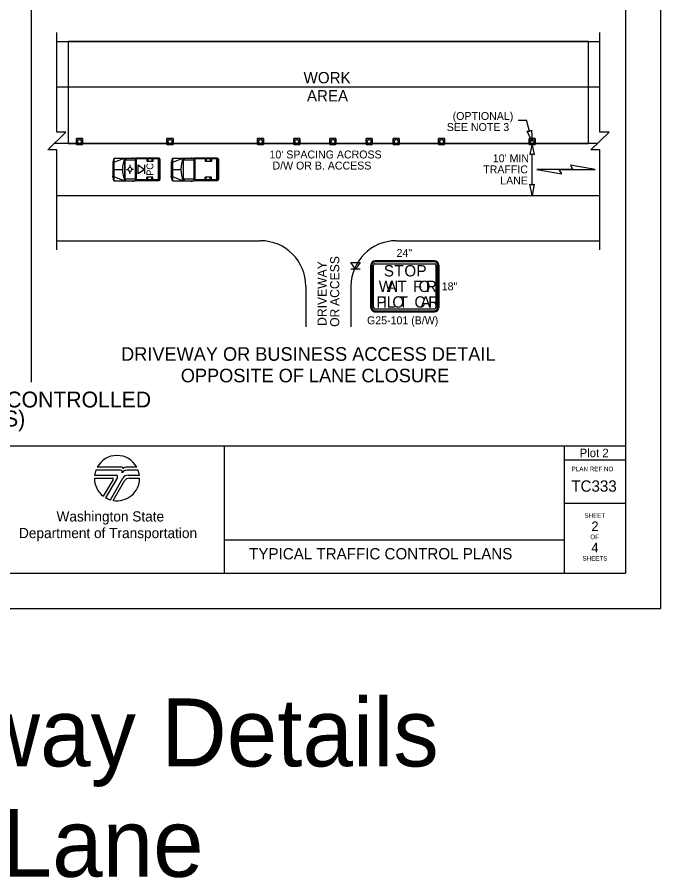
# Model space of a CAD drawing. Extents: x 99999.1 to 100095.7, y 99995 to 100010.7.
# Drawn here: x 100030.38 to 100036.06, y 99997.31 to 100004.91 of the extents above; entities that cross this region are included whole.
import ezdxf

# ---------------------------------------------------------------- set-up
doc = ezdxf.new("R2010")
doc.units = 0
for name, color, linetype in [('RD_ED_DrivewayEdge', 7, 'Continuous'), ('RD_ED_ShoulderPavedEdge', 7, 'Continuous'), ('RD_MK_LineEdgeWhite', 7, 'Continuous'), ('RD_MK_LineSkipCenter', 7, 'Continuous'), ('SH_DE_DetailHeading1Text', 7, 'Continuous'), ('SH_DE_DetailHeading2Text', 7, 'Continuous'), ('SH_GI_PlotLimits', 7, 'Continuous'), ('SH_GI_SheetBorder', 7, 'Continuous'), ('SH_GI_SheetLocationText', 7, 'Continuous'), ('SH_GI_SheetTextInCells', 7, 'Continuous'), ('SH_GI_TitleBlockText', 7, 'Continuous'), ('SH_GI_WSDOTLogo', 7, 'Continuous'), ('TR_SN_ConstructionSigns', 7, 'Continuous'), ('TR_WZ_MotoristVehicle', 7, 'Continuous'), ('TR_WZ_PortableSignMountBlk-Wht', 7, 'Continuous'), ('TR_WZ_TrafficCone', 7, 'Continuous'), ('TR_WZ_WorkAreaLabel', 7, 'Continuous'), ('TR_WZ_WorkZoneDetails', 7, 'Continuous'), ('TR_WZ_WorkZoneTextCurrent', 7, 'Continuous')]:
    doc.layers.add(name, color=color, linetype=linetype)

msp = doc.modelspace()

# ---------------------------------------------------------------- linework, layer by layer
at = {"layer": 'RD_ED_DrivewayEdge'}
for p, q in [((100032.925, 100002.5359), (100032.925, 100002.1759)), ((100033.325, 100002.5359), (100033.325, 100002.1759))]:
    msp.add_line(p, q, dxfattribs=at)
for centre, start, end in [((100032.525, 100002.5359), 0, 90), ((100033.725, 100002.5359), 90, 180)]:
    msp.add_arc(centre, 0.4, start, end, dxfattribs=at)
at = {"layer": 'RD_ED_ShoulderPavedEdge'}
for p, q in [((100030.725, 100004.6959), (100035.525, 100004.6959)), ((100030.725, 100002.9359), (100032.525, 100002.9359)), ((100033.725, 100002.9359), (100035.525, 100002.9359))]:
    msp.add_line(p, q, dxfattribs=at)
at = {"layer": 'RD_MK_LineEdgeWhite'}
for p, q in [((100030.725, 100004.2959), (100035.525, 100004.2959)), ((100030.725, 100003.3359), (100035.525, 100003.3359))]:
    msp.add_line(p, q, dxfattribs=at)
at = {"layer": 'RD_MK_LineSkipCenter'}
msp.add_lwpolyline([(100035.5043, 100003.7959), (100030.7043, 100003.7959)], dxfattribs=at)
at = {"layer": 'SH_GI_PlotLimits'}
msp.add_lwpolyline([(100019.0625, 99999.6875), (100036.0625, 99999.6875), (100036.0625, 100010.6875), (100019.0625, 100010.6875)], close=True, dxfattribs=at)
at = {"layer": 'SH_GI_SheetBorder'}
for p, q in [((100035.75, 100010.375), (100035.75, 100000)), ((100020, 100001.1259), (100035.75, 100001.1259)), ((100032.2055, 100001.1259), (100032.2055, 100000)), ((100035.2079, 100001.1259), (100035.2079, 100000)), ((100035.2079, 100001.0008), (100035.75, 100001.0008)), ((100035.2079, 100000.6176), (100035.75, 100000.6176)), ((100032.2055, 100000.2955), (100035.2079, 100000.2955)), ((100020, 100000), (100035.75, 100000))]:
    msp.add_line(p, q, dxfattribs=at)
at = {"layer": 'SH_GI_WSDOTLogo'}
for p, q in [((100031.2894, 100000.9094), (100031.0697, 100000.9094)), ((100031.303, 100000.9354), (100031.0815, 100000.9354)), ((100031.433, 100000.9354), (100031.3351, 100000.9354)), ((100031.343, 100000.9094), (100031.3429, 100000.9094)), ((100031.4448, 100000.9094), (100031.343, 100000.9094)), ((100031.0572, 100000.84), (100031.2148, 100000.84)), ((100031.059, 100000.8661), (100031.2496, 100000.8661)), ((100031.222, 100000.8277), (100031.1364, 100000.6807)), ((100031.261, 100000.8464), (100031.1567, 100000.6672)), ((100031.1989, 100000.6487), (100031.3089, 100000.839)), ((100031.3558, 100000.8661), (100031.4555, 100000.8661)), ((100031.3655, 100000.8394), (100031.4572, 100000.8394)), ((100031.2244, 100000.6428), (100031.3242, 100000.8156))]:
    msp.add_line(p, q, dxfattribs=at)
for centre, radius, start, end in [((100031.2572, 100000.84), 0.2, 28.47865, 151.53204), ((100031.2572, 100000.84), 0.2, 159.69598, 172.50569), ((100031.2894, 100000.8946), 0.0148, 327.8418, 89.99855), ((100031.3429, 100000.861), 0.0484, 89.99529, 147.82376), ((100031.303, 100000.9263), 0.00903, 329.87418, 90.00328), ((100031.3352, 100000.9066), 0.0287, 90.00721, 148.16763), ((100031.2572, 100000.84), 0.2, 7.49431, 20.29406), ((100031.2572, 100000.84), 0.2, 179.99864, 232.84327), ((100031.2149, 100000.8318), 0.0082, 329.74356, 90), ((100031.2572, 100000.84), 0.2, 260.54554, 359.80857), ((100031.2497, 100000.853), 0.0131, 329.76834, 90), ((100031.3558, 100000.8119), 0.0542, 90, 149.99738), ((100031.3654, 100000.7918), 0.0476, 90, 150.05432), ((100031.2572, 100000.84), 0.2, 239.79292, 253.0448)]:
    msp.add_arc(centre, radius, start, end, dxfattribs=at)
at = {"layer": 'TR_SN_ConstructionSigns'}
for p, q in [((100033.5, 100002.3456), (100033.5, 100002.7206)), ((100033.5, 100002.7206), (100033.5, 100002.3456)), ((100033.5094, 100002.7206), (100033.5094, 100002.3456)), ((100033.525, 100002.3456), (100033.525, 100002.7206)), ((100033.5375, 100002.7581), (100034.0625, 100002.7581)), ((100034.0625, 100002.7581), (100033.5375, 100002.7581)), ((100034.0625, 100002.7488), (100033.5375, 100002.7488)), ((100033.5375, 100002.7331), (100034.0625, 100002.7331)), ((100034.075, 100002.7206), (100034.075, 100002.3456)), ((100034.0906, 100002.3456), (100034.0906, 100002.7206)), ((100034.1, 100002.7206), (100034.1, 100002.3456)), ((100034.1, 100002.3456), (100034.1, 100002.7206)), ((100034.0625, 100002.3331), (100033.5375, 100002.3331)), ((100033.5375, 100002.3175), (100034.0625, 100002.3175)), ((100034.0625, 100002.3081), (100033.5375, 100002.3081)), ((100033.5375, 100002.3081), (100034.0625, 100002.3081))]:
    msp.add_line(p, q, dxfattribs=at)
for centre, radius, start, end in [((100033.5375, 100002.7206), 0.0375, 90, 180), ((100033.5375, 100002.7206), 0.0375, 90, 180), ((100033.5375, 100002.7206), 0.0281, 90, 180.00001), ((100033.5375, 100002.7206), 0.0125, 90, 180.00001), ((100034.0625, 100002.7206), 0.0375, 0, 90), ((100034.0625, 100002.7206), 0.0375, 0, 90), ((100034.0625, 100002.7206), 0.0281, 0, 90), ((100034.0625, 100002.7206), 0.0125, 0, 90), ((100033.5375, 100002.3456), 0.0375, 180, 270.00001), ((100033.5375, 100002.3456), 0.0375, 180, 270.00001), ((100033.5375, 100002.3456), 0.0281, 180.00001, 270), ((100033.5375, 100002.3456), 0.0125, 180.00001, 270), ((100034.0625, 100002.3456), 0.0375, 270.00001, 0.00001), ((100034.0625, 100002.3456), 0.0375, 270.00001, 0.00001), ((100034.0625, 100002.3456), 0.0281, 270, 0.00001), ((100034.0625, 100002.3456), 0.0125, 270, 0.00001)]:
    msp.add_arc(centre, radius, start, end, dxfattribs=at)
at = {"layer": 'TR_WZ_MotoristVehicle'}
for p, q in [((100031.23, 100003.6659), (100031.2207, 100003.6255)), ((100031.23, 100003.6659), (100031.23, 100003.4659)), ((100031.23, 100003.6659), (100031.4189, 100003.6659)), ((100031.23, 100003.6293), (100031.3245, 100003.6659)), ((100031.3245, 100003.6659), (100031.3245, 100003.4659)), ((100031.3262, 100003.6659), (100031.3262, 100003.4659)), ((100031.3262, 100003.6659), (100031.3382, 100003.6504)), ((100031.3262, 100003.6504), (100031.4189, 100003.6504)), ((100031.3932, 100003.6687), (100031.4045, 100003.6687)), ((100031.4189, 100003.6659), (100031.4189, 100003.4659)), ((100031.6274, 100003.6659), (100031.4217, 100003.6659)), ((100031.4217, 100003.6659), (100031.4217, 100003.4659)), ((100031.6215, 100003.6579), (100031.4275, 100003.6579)), ((100031.4275, 100003.6579), (100031.4275, 100003.4739)), ((100031.5202, 100003.6579), (100031.5202, 100003.6349)), ((100031.5752, 100003.6349), (100031.5202, 100003.6349)), ((100031.5302, 100003.6579), (100031.5302, 100003.6349)), ((100031.5642, 100003.6579), (100031.5642, 100003.6349)), ((100031.5752, 100003.6579), (100031.5752, 100003.6349)), ((100031.6215, 100003.6579), (100031.6215, 100003.4739)), ((100031.6274, 100003.6659), (100031.6274, 100003.4659)), ((100031.6325, 100003.6626), (100031.6281, 100003.6626)), ((100031.6281, 100003.6626), (100031.6281, 100003.4692)), ((100031.637, 100003.6565), (100031.637, 100003.4753)), ((100031.7463, 100003.6659), (100031.737, 100003.6255)), ((100031.7463, 100003.6659), (100031.7463, 100003.4659)), ((100031.7463, 100003.6659), (100031.9352, 100003.6659)), ((100031.7463, 100003.6293), (100031.8407, 100003.6659)), ((100031.8407, 100003.6659), (100031.8407, 100003.4659)), ((100031.8424, 100003.6659), (100031.8424, 100003.4659)), ((100031.8424, 100003.6659), (100031.8545, 100003.6504)), ((100031.8424, 100003.6504), (100031.9352, 100003.6504)), ((100031.9094, 100003.6687), (100031.9207, 100003.6687)), ((100031.9352, 100003.6659), (100031.9352, 100003.4659)), ((100032.1436, 100003.6659), (100031.9379, 100003.6659)), ((100031.9379, 100003.6659), (100031.9379, 100003.4659)), ((100032.1378, 100003.6579), (100031.9438, 100003.6579)), ((100031.9438, 100003.6579), (100031.9438, 100003.4739)), ((100032.0365, 100003.6579), (100032.0365, 100003.6349)), ((100032.0914, 100003.6349), (100032.0365, 100003.6349)), ((100032.0465, 100003.6579), (100032.0465, 100003.6349)), ((100032.0805, 100003.6579), (100032.0805, 100003.6349)), ((100032.0914, 100003.6579), (100032.0914, 100003.6349)), ((100032.1378, 100003.6579), (100032.1378, 100003.4739)), ((100032.1436, 100003.6659), (100032.1436, 100003.4659)), ((100032.1488, 100003.6626), (100032.1443, 100003.6626)), ((100032.1443, 100003.6626), (100032.1443, 100003.4692)), ((100032.1533, 100003.6565), (100032.1533, 100003.4753)), ((100031.2207, 100003.6255), (100031.2207, 100003.5063)), ((100031.23, 100003.5659), (100031.3059, 100003.5659)), ((100031.3414, 100003.566), (100031.354, 100003.566)), ((100031.3715, 100003.6055), (100031.3715, 100003.5894)), ((100031.3856, 100003.5656), (100031.3856, 100003.5656)), ((100031.4024, 100003.5651), (100031.3875, 100003.5655)), ((100031.637, 100003.58), (100031.6281, 100003.5762)), ((100031.637, 100003.5518), (100031.6281, 100003.5556)), ((100031.6346, 100003.5659), (100031.6305, 100003.5659)), ((100031.6325, 100003.5687), (100031.6325, 100003.5631)), ((100031.737, 100003.6255), (100031.737, 100003.5063)), ((100031.7463, 100003.5659), (100031.8222, 100003.5659)), ((100032.1533, 100003.58), (100032.1443, 100003.5762)), ((100032.1533, 100003.5518), (100032.1443, 100003.5556)), ((100032.1509, 100003.5659), (100032.1467, 100003.5659)), ((100032.1488, 100003.5687), (100032.1488, 100003.5631)), ((100031.23, 100003.4659), (100031.2207, 100003.5063)), ((100031.23, 100003.5025), (100031.3245, 100003.4659)), ((100031.3262, 100003.4814), (100031.4189, 100003.4814)), ((100031.3361, 100003.4814), (100031.3262, 100003.4659)), ((100031.3722, 100003.5274), (100031.3719, 100003.5425)), ((100031.5202, 100003.4739), (100031.5202, 100003.4969)), ((100031.5752, 100003.4969), (100031.5202, 100003.4969)), ((100031.5302, 100003.4739), (100031.5302, 100003.4969)), ((100031.5642, 100003.4739), (100031.5642, 100003.4969)), ((100031.5752, 100003.4739), (100031.5752, 100003.4969)), ((100031.7463, 100003.4659), (100031.737, 100003.5063)), ((100031.7463, 100003.5025), (100031.8407, 100003.4659)), ((100031.8424, 100003.4814), (100031.9352, 100003.4814)), ((100031.8524, 100003.4814), (100031.8424, 100003.4659)), ((100032.0365, 100003.4739), (100032.0365, 100003.4969)), ((100032.0914, 100003.4969), (100032.0365, 100003.4969)), ((100032.0465, 100003.4739), (100032.0465, 100003.4969)), ((100032.0805, 100003.4739), (100032.0805, 100003.4969)), ((100032.0914, 100003.4739), (100032.0914, 100003.4969)), ((100031.23, 100003.4659), (100031.4189, 100003.4659)), ((100031.3932, 100003.4631), (100031.4045, 100003.4631)), ((100031.6274, 100003.4659), (100031.4217, 100003.4659)), ((100031.6215, 100003.4739), (100031.4275, 100003.4739)), ((100031.6325, 100003.4692), (100031.6281, 100003.4692)), ((100031.7463, 100003.4659), (100031.9352, 100003.4659)), ((100031.9094, 100003.4631), (100031.9207, 100003.4631)), ((100032.1436, 100003.4659), (100031.9379, 100003.4659)), ((100032.1378, 100003.4739), (100031.9438, 100003.4739)), ((100032.1488, 100003.4692), (100032.1443, 100003.4692))]:
    msp.add_line(p, q, dxfattribs=at)
for centre, major_axis, start_param, end_param in [((100031.4595, 100003.5659), (0, -0.2099), 4.215667, 5.208926), ((100031.6325, 100003.6565), (0, 0.0061), 4.712389, 6.283185), ((100031.9757, 100003.5659), (0, -0.2099), 4.215667, 5.208926), ((100032.1488, 100003.6565), (0, 0.0061), 4.712389, 6.283185), ((100031.6325, 100003.4753), (0, -0.0061), 0, 1.570796), ((100032.1488, 100003.4753), (0, -0.0061), 0, 1.570796)]:
    msp.add_ellipse(centre, major_axis=major_axis, ratio=0.73155, start_param=start_param, end_param=end_param, dxfattribs=at)
for centre, major_axis in [((100031.3715, 100003.5659), (0, 0.0193)), ((100031.6325, 100003.5659), (0, 0.00282)), ((100032.1488, 100003.5659), (0, 0.00282))]:
    msp.add_ellipse(centre, major_axis=major_axis, ratio=0.73155, dxfattribs=at)
at = {"layer": 'TR_WZ_PortableSignMountBlk-Wht'}
for p, q in [((100031.5013, 100003.6058), (100031.5013, 100003.5258)), ((100033.405, 100002.6859), (100033.325, 100002.6859))]:
    msp.add_line(p, q, dxfattribs=at)
for points in [[(100031.5013, 100003.5659), (100031.4439, 100003.5258), (100031.4439, 100003.6058)], [(100033.3651, 100002.6859), (100033.325, 100002.7434), (100033.405, 100002.7434)]]:
    msp.add_lwpolyline(points, close=True, dxfattribs=at)
at = {"layer": 'TR_WZ_TrafficCone'}
for points in [[(100030.899, 100003.8392), (100030.9524, 100003.8392), (100030.9524, 100003.7859), (100030.899, 100003.7859), (100030.899, 100003.8392)], [(100030.899, 100003.7859), (100030.9524, 100003.7859), (100030.9524, 100003.8392), (100030.899, 100003.8392), (100030.899, 100003.7859)], [(100031.699, 100003.8392), (100031.7524, 100003.8392), (100031.7524, 100003.7859), (100031.699, 100003.7859), (100031.699, 100003.8392)], [(100031.699, 100003.7859), (100031.7524, 100003.7859), (100031.7524, 100003.8392), (100031.699, 100003.8392), (100031.699, 100003.7859)], [(100032.499, 100003.8392), (100032.5524, 100003.8392), (100032.5524, 100003.7859), (100032.499, 100003.7859), (100032.499, 100003.8392)], [(100032.499, 100003.7859), (100032.5524, 100003.7859), (100032.5524, 100003.8392), (100032.499, 100003.8392), (100032.499, 100003.7859)], [(100032.819, 100003.8392), (100032.8723, 100003.8392), (100032.8723, 100003.7859), (100032.819, 100003.7859), (100032.819, 100003.8392)], [(100032.819, 100003.7859), (100032.8723, 100003.7859), (100032.8723, 100003.8392), (100032.819, 100003.8392), (100032.819, 100003.7859)], [(100033.139, 100003.8392), (100033.1923, 100003.8392), (100033.1923, 100003.7859), (100033.139, 100003.7859), (100033.139, 100003.8392)], [(100033.139, 100003.7859), (100033.1923, 100003.7859), (100033.1923, 100003.8392), (100033.139, 100003.8392), (100033.139, 100003.7859)], [(100033.459, 100003.8392), (100033.5123, 100003.8392), (100033.5123, 100003.7859), (100033.459, 100003.7859), (100033.459, 100003.8392)], [(100033.459, 100003.7859), (100033.5123, 100003.7859), (100033.5123, 100003.8392), (100033.459, 100003.8392), (100033.459, 100003.7859)], [(100033.6983, 100003.8392), (100033.7517, 100003.8392), (100033.7517, 100003.7859), (100033.6983, 100003.7859), (100033.6983, 100003.8392)], [(100033.6983, 100003.7859), (100033.7517, 100003.7859), (100033.7517, 100003.8392), (100033.6983, 100003.8392), (100033.6983, 100003.7859)], [(100034.099, 100003.8392), (100034.1524, 100003.8392), (100034.1524, 100003.7859), (100034.099, 100003.7859), (100034.099, 100003.8392)], [(100034.099, 100003.7859), (100034.1524, 100003.7859), (100034.1524, 100003.8392), (100034.099, 100003.8392), (100034.099, 100003.7859)], [(100034.899, 100003.8392), (100034.9524, 100003.8392), (100034.9524, 100003.7859), (100034.899, 100003.7859), (100034.899, 100003.8392)], [(100034.899, 100003.7859), (100034.9524, 100003.7859), (100034.9524, 100003.8392), (100034.899, 100003.8392), (100034.899, 100003.7859)]]:
    msp.add_lwpolyline(points, dxfattribs=at)
for centre in [(100030.9257, 100003.8126), (100031.7257, 100003.8126), (100032.5257, 100003.8126), (100032.8457, 100003.8126), (100033.1657, 100003.8126), (100033.4857, 100003.8126), (100033.725, 100003.8126), (100034.1257, 100003.8126), (100034.9257, 100003.8126)]:
    msp.add_circle(centre, 0.0167, dxfattribs=at)
at = {"layer": 'TR_WZ_WorkZoneDetails'}
for p, q in [((100030.5, 100010.275), (100030.5, 100001.6859)), ((100034.8007, 100004.0006), (100034.8769, 100004.0006)), ((100034.9022, 100003.9033), (100034.8769, 100004.0006)), ((100034.9256, 100003.4296), (100034.9256, 100003.7022)), ((100035.2856, 100003.5659), (100035.0445, 100003.5659)), ((100035.1651, 100003.5659), (100035.4062, 100003.5659)), ((100033.5, 100002.7206), (100033.5, 100002.3456)), ((100034.0625, 100002.7581), (100033.5375, 100002.7581)), ((100034.1, 100002.3456), (100034.1, 100002.7206)), ((100033.5375, 100002.3081), (100034.0625, 100002.3081))]:
    msp.add_line(p, q, dxfattribs=at)
for points in [[(100030.725, 100002.8559), (100030.725, 100003.7385), (100030.645, 100003.7385), (100030.805, 100003.8933), (100030.725, 100003.8933), (100030.725, 100004.7759)], [(100035.525, 100002.8559), (100035.525, 100003.7385), (100035.445, 100003.7385), (100035.605, 100003.8933), (100035.525, 100003.8933), (100035.525, 100004.7759)]]:
    msp.add_lwpolyline(points, dxfattribs=at)
for points in [[(100030.825, 100004.6959), (100030.825, 100003.7959), (100035.425, 100003.7959), (100035.425, 100004.6959)], [(100034.9257, 100003.8126), (100034.8824, 100003.9029), (100034.9022, 100003.9033), (100034.9197, 100003.9125)], [(100034.9257, 100003.7959), (100034.9064, 100003.6976), (100034.9257, 100003.7022), (100034.945, 100003.6976)], [(100034.9685, 100003.5659), (100035.1873, 100003.5273), (100035.1651, 100003.5659)], [(100035.4821, 100003.5659), (100035.2633, 100003.6045), (100035.2856, 100003.5659)], [(100034.9256, 100003.3359), (100034.9064, 100003.4342), (100034.9256, 100003.4296), (100034.9449, 100003.4342)]]:
    msp.add_lwpolyline(points, close=True, dxfattribs=at)
for centre, start, end in [((100033.5375, 100002.7206), 90, 180), ((100034.0625, 100002.7206), 0, 90), ((100033.5375, 100002.3456), 180, 270.00001), ((100034.0625, 100002.3456), 270.00001, 0.00001)]:
    msp.add_arc(centre, 0.0375, start, end, dxfattribs=at)

# ---------------------------------------------------------------- texts
at = {"layer": 'SH_DE_DetailHeading1Text'}
for s, p in [('PILOT CAR OPERATION FOR ALTERNATING 1-LANE, 2-WAY TRAFFIC: AFAD-CONTROLLED', (100023.4137, 100001.4639)), ('SHARED BIKE-VEHICLE LANE STRATEGY (45+ MPH HIGHWAYS)', (100024.6885, 100001.2959))]:
    msp.add_text(s, height=0.14, rotation=360, dxfattribs=at).set_placement(p)
at = {"layer": 'SH_DE_DetailHeading2Text'}
for s, p in [('DRIVEWAY OR BUSINESS ACCESS DETAIL', (100031.2936, 100001.8759)), ('OPPOSITE OF LANE CLOSURE', (100031.8211, 100001.6859))]:
    msp.add_text(s, height=0.12, rotation=360, dxfattribs=at).set_placement(p)
at = {"layer": 'SH_GI_SheetBorder'}
msp.add_text('PLAN REF NO', height=0.040032, dxfattribs=at).set_placement((100035.2747, 100000.9008))
at = {"layer": 'SH_GI_SheetLocationText'}
for s, height, p in [('Plot 2', 0.075, (100035.3454, 100001.025)), ('Access & Intersecting Roadway Details', 0.6, (100020.1422, 99998.2946)), ('Shared Bike-Vehicle Lane', 0.6, (100022.7454, 99997.3196))]:
    msp.add_text(s, height=height, dxfattribs=at).set_placement(p)
at = {"layer": 'SH_GI_SheetTextInCells'}
for s, height, p in [('Washington State', 0.090072, (100030.7229, 100000.4571)), ('SHEET', 0.04003, (100035.3877, 100000.4896)), ('Department of Transportation', 0.090072, (100030.3916, 100000.3101)), ('OF', 0.04003, (100035.4406, 100000.3008)), ('SHEETS', 0.04003, (100035.3698, 100000.112))]:
    msp.add_text(s, height=height, dxfattribs=at).set_placement(p)
at = {"layer": 'SH_GI_TitleBlockText'}
for s, height, p in [('TC333', 0.1, (100035.2718, 100000.72)), ('2', 0.085, (100035.4493, 100000.3723)), ('TYPICAL TRAFFIC CONTROL PLANS', 0.1, (100032.4251, 100000.1224)), ('4', 0.085, (100035.4485, 100000.1843))]:
    msp.add_text(s, height=height, dxfattribs=at).set_placement(p)
at = {"layer": 'TR_SN_ConstructionSigns'}
for s, p in [('24"', (100033.7276, 100002.7931)), ('18"', (100034.1269, 100002.4981)), ('G25-101 (B/W)', (100033.4667, 100002.1981))]:
    msp.add_text(s, height=0.07, rotation=360, dxfattribs=at).set_placement(p)
at = {"layer": 'TR_WZ_MotoristVehicle'}
msp.add_text('PC', height=0.06, rotation=90, dxfattribs=at).set_placement((100031.5777, 100003.5099))
at = {"layer": 'TR_WZ_WorkAreaLabel'}
for s, p in [('WORK', (100032.9058, 100004.3259)), ('AREA', (100032.9354, 100004.1659))]:
    msp.add_text(s, height=0.1, dxfattribs=at).set_placement(p)
at = {"layer": 'TR_WZ_WorkZoneDetails'}
for s, p in [('S', (100033.6155, 100002.6206)), ('T', (100033.7075, 100002.6206)), ('O', (100033.7965, 100002.6206)), ('P', (100033.9035, 100002.6206)), ('W', (100033.57, 100002.4831)), ('A', (100033.64, 100002.4831)), ('I', (100033.708, 100002.4831)), ('T', (100033.735, 100002.4831)), ('F', (100033.873, 100002.4831)), ('O', (100033.922, 100002.4831)), ('R', (100033.987, 100002.4831)), ('P', (100033.5495, 100002.3456)), ('I', (100033.6065, 100002.3456)), ('L', (100033.6415, 100002.3456)), ('O', (100033.6905, 100002.3456)), ('T', (100033.7475, 100002.3456)), ('C', (100033.8855, 100002.3456)), ('A', (100033.9395, 100002.3456)), ('R', (100034.0075, 100002.3456))]:
    msp.add_text(s, height=0.1, dxfattribs=at).set_placement(p)
at = {"layer": 'TR_WZ_WorkZoneTextCurrent'}
for s, p in [('(OPTIONAL)', (100034.2233, 100004.0026)), ('SEE NOTE 3', (100034.1716, 100003.9046)), ("10' SPACING ACROSS", (100032.605, 100003.6626)), ('D/W OR B. ACCESS', (100032.6312, 100003.5646)), ("10' MIN", (100034.5783, 100003.6289)), ('TRAFFIC', (100034.4933, 100003.5309)), ('LANE', (100034.6437, 100003.4329))]:
    msp.add_text(s, height=0.07, dxfattribs=at).set_placement(p)
for s, p in [('ACCESS', (100033.221, 100002.3602)), ('DRIVEWAY', (100033.109, 100002.1842)), ('OR', (100033.221, 100002.1759))]:
    msp.add_text(s, height=0.08, rotation=90, dxfattribs=at).set_placement(p)

doc.saveas('drawing.dxf')
